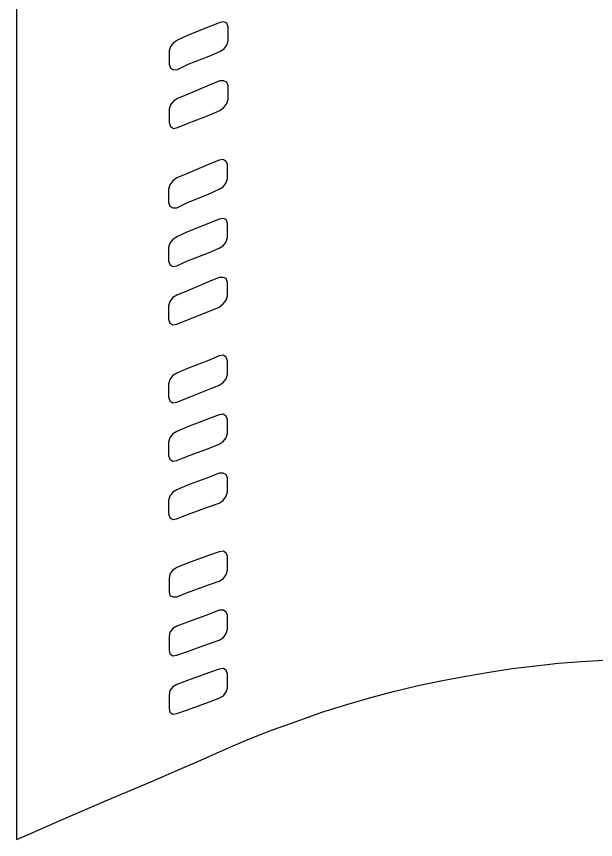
# Model space of a CAD drawing. Extents: x 638850 to 644908, y 297188 to 298900.
# Drawn here: x 641987.79 to 642001.91, y 298259.18 to 298279.23 of the extents above; entities that cross this region are included whole.
import ezdxf

# ---------------------------------------------------------------- set-up
doc = ezdxf.new("R2010")
doc.units = 0
doc.layers.add('16', color=7, linetype='Continuous')
doc.layers.add('2', color=7, linetype='Continuous')

msp = doc.modelspace()

# ---------------------------------------------------------------- linework, layer by layer
at = {"layer": '16'}
for points in [[(641992.751, 298278.376), (641992.845, 298278.438), (641992.921, 298278.532), (641992.953, 298278.64), (641992.953, 298278.64), (641992.953, 298278.732), (641992.953, 298278.886), (641992.953, 298278.978), (641992.953, 298278.978), (641992.921, 298279.072), (641992.845, 298279.102), (641992.751, 298279.086), (641992.751, 298279.086), (641992.489, 298278.978), (641991.979, 298278.778), (641991.717, 298278.654), (641991.717, 298278.654), (641991.625, 298278.592), (641991.547, 298278.5), (641991.517, 298278.392), (641991.517, 298278.392), (641991.517, 298278.314), (641991.517, 298278.146), (641991.517, 298278.068), (641991.517, 298278.068), (641991.547, 298277.976), (641991.625, 298277.93), (641991.717, 298277.944), (641991.717, 298277.944), (641991.979, 298278.068), (641992.489, 298278.268), (641992.751, 298278.376), (641992.751, 298278.376), (641992.751, 298278.376)], [(641992.751, 298276.939), (641992.845, 298277.018), (641992.921, 298277.109), (641992.953, 298277.217), (641992.953, 298277.217), (641992.953, 298277.296), (641992.953, 298277.466), (641992.953, 298277.544), (641992.953, 298277.544), (641992.921, 298277.636), (641992.845, 298277.666), (641992.751, 298277.666), (641992.751, 298277.666), (641992.489, 298277.558), (641991.979, 298277.342), (641991.717, 298277.234), (641991.717, 298277.234), (641991.625, 298277.172), (641991.547, 298277.08), (641991.517, 298276.972), (641991.517, 298276.972), (641991.517, 298276.88), (641991.517, 298276.723), (641991.517, 298276.648), (641991.517, 298276.648), (641991.547, 298276.553), (641991.625, 298276.507), (641991.717, 298276.524), (641991.717, 298276.524), (641991.979, 298276.632), (641992.489, 298276.831), (641992.751, 298276.939), (641992.751, 298276.939), (641992.751, 298276.939)], [(641992.735, 298275.022), (641992.829, 298275.084), (641992.905, 298275.179), (641992.937, 298275.287), (641992.937, 298275.287), (641992.937, 298275.379), (641992.937, 298275.533), (641992.937, 298275.624), (641992.937, 298275.624), (641992.905, 298275.703), (641992.829, 298275.749), (641992.735, 298275.732), (641992.735, 298275.732), (641992.473, 298275.624), (641991.962, 298275.408), (641991.7, 298275.3), (641991.7, 298275.3), (641991.609, 298275.225), (641991.53, 298275.13), (641991.501, 298275.022), (641991.501, 298275.022), (641991.501, 298274.947), (641991.501, 298274.777), (641991.501, 298274.698), (641991.501, 298274.698), (641991.53, 298274.607), (641991.609, 298274.574), (641991.7, 298274.574), (641991.7, 298274.574), (641991.962, 298274.698), (641992.473, 298274.901), (641992.735, 298275.022), (641992.735, 298275.022), (641992.735, 298275.022)], [(641992.735, 298273.586), (641992.829, 298273.648), (641992.905, 298273.743), (641992.937, 298273.851), (641992.937, 298273.851), (641992.937, 298273.942), (641992.937, 298274.096), (641992.937, 298274.188), (641992.937, 298274.188), (641992.905, 298274.283), (641992.829, 298274.312), (641992.735, 298274.296), (641992.735, 298274.296), (641992.473, 298274.188), (641991.962, 298273.988), (641991.7, 298273.864), (641991.7, 298273.864), (641991.609, 298273.802), (641991.53, 298273.71), (641991.501, 298273.602), (641991.501, 298273.602), (641991.501, 298273.524), (641991.501, 298273.356), (641991.501, 298273.278), (641991.501, 298273.278), (641991.53, 298273.186), (641991.609, 298273.14), (641991.7, 298273.154), (641991.7, 298273.154), (641991.962, 298273.278), (641992.473, 298273.478), (641992.735, 298273.586), (641992.735, 298273.586), (641992.735, 298273.586)], [(641992.735, 298272.15), (641992.829, 298272.228), (641992.905, 298272.32), (641992.937, 298272.428), (641992.937, 298272.428), (641992.937, 298272.506), (641992.937, 298272.676), (641992.937, 298272.754), (641992.937, 298272.754), (641992.905, 298272.846), (641992.829, 298272.876), (641992.735, 298272.876), (641992.735, 298272.876), (641992.473, 298272.768), (641991.962, 298272.552), (641991.7, 298272.444), (641991.7, 298272.444), (641991.609, 298272.382), (641991.53, 298272.29), (641991.501, 298272.182), (641991.501, 298272.182), (641991.501, 298272.09), (641991.501, 298271.934), (641991.501, 298271.858), (641991.501, 298271.858), (641991.53, 298271.763), (641991.609, 298271.718), (641991.7, 298271.734), (641991.7, 298271.734), (641991.962, 298271.842), (641992.473, 298272.042), (641992.735, 298272.15), (641992.735, 298272.15), (641992.735, 298272.15)], [(641992.735, 298270.251), (641992.829, 298270.314), (641992.905, 298270.405), (641992.937, 298270.513), (641992.937, 298270.513), (641992.937, 298270.592), (641992.937, 298270.762), (641992.937, 298270.837), (641992.937, 298270.837), (641992.905, 298270.932), (641992.829, 298270.978), (641992.735, 298270.962), (641992.735, 298270.962), (641992.473, 298270.854), (641991.962, 298270.654), (641991.7, 298270.546), (641991.7, 298270.546), (641991.609, 298270.484), (641991.53, 298270.389), (641991.501, 298270.281), (641991.501, 298270.281), (641991.501, 298270.206), (641991.501, 298270.035), (641991.501, 298269.957), (641991.501, 298269.957), (641991.53, 298269.865), (641991.609, 298269.819), (641991.7, 298269.833), (641991.7, 298269.833), (641991.962, 298269.941), (641992.473, 298270.143), (641992.735, 298270.251), (641992.735, 298270.251), (641992.735, 298270.251)], [(641992.735, 298268.815), (641992.829, 298268.877), (641992.905, 298268.969), (641992.937, 298269.077), (641992.937, 298269.077), (641992.937, 298269.169), (641992.937, 298269.325), (641992.937, 298269.417), (641992.937, 298269.417), (641992.905, 298269.495), (641992.829, 298269.541), (641992.735, 298269.525), (641992.735, 298269.525), (641992.473, 298269.433), (641991.962, 298269.231), (641991.7, 298269.123), (641991.7, 298269.123), (641991.609, 298269.061), (641991.53, 298268.969), (641991.501, 298268.861), (641991.501, 298268.861), (641991.501, 298268.783), (641991.501, 298268.615), (641991.501, 298268.537), (641991.501, 298268.537), (641991.53, 298268.445), (641991.609, 298268.397), (641991.7, 298268.413), (641991.7, 298268.413), (641991.962, 298268.521), (641992.473, 298268.707), (641992.735, 298268.815), (641992.735, 298268.815), (641992.735, 298268.815)], [(641992.735, 298267.379), (641992.829, 298267.441), (641992.905, 298267.549), (641992.937, 298267.641), (641992.937, 298267.641), (641992.937, 298267.735), (641992.937, 298267.889), (641992.937, 298267.981), (641992.937, 298267.981), (641992.905, 298268.073), (641992.829, 298268.105), (641992.735, 298268.105), (641992.735, 298268.105), (641992.473, 298267.997), (641991.962, 298267.811), (641991.7, 298267.703), (641991.7, 298267.703), (641991.609, 298267.641), (641991.53, 298267.549), (641991.501, 298267.441), (641991.501, 298267.441), (641991.501, 298267.349), (641991.501, 298267.192), (641991.501, 298267.117), (641991.501, 298267.117), (641991.53, 298267.022), (641991.609, 298266.976), (641991.7, 298266.993), (641991.7, 298266.993), (641991.962, 298267.101), (641992.473, 298267.287), (641992.735, 298267.379), (641992.735, 298267.379), (641992.735, 298267.379)], [(641992.735, 298265.478), (641992.843, 298265.54), (641992.905, 298265.634), (641992.937, 298265.742), (641992.937, 298265.742), (641992.937, 298265.834), (641992.937, 298265.988), (641992.937, 298266.08), (641992.937, 298266.08), (641992.905, 298266.158), (641992.843, 298266.204), (641992.735, 298266.191), (641992.735, 298266.191), (641992.473, 298266.096), (641991.962, 298265.913), (641991.7, 298265.805), (641991.7, 298265.805), (641991.609, 298265.742), (641991.53, 298265.648), (641991.517, 298265.54), (641991.517, 298265.54), (641991.517, 298265.464), (641991.517, 298265.294), (641991.517, 298265.216), (641991.517, 298265.216), (641991.53, 298265.124), (641991.609, 298265.092), (641991.7, 298265.092), (641991.7, 298265.092), (641991.962, 298265.2), (641992.473, 298265.386), (641992.735, 298265.478), (641992.735, 298265.478), (641992.735, 298265.478)], [(641992.735, 298264.041), (641992.843, 298264.104), (641992.905, 298264.198), (641992.937, 298264.306), (641992.937, 298264.306), (641992.937, 298264.398), (641992.937, 298264.552), (641992.937, 298264.646), (641992.937, 298264.646), (641992.905, 298264.722), (641992.843, 298264.768), (641992.735, 298264.768), (641992.735, 298264.768), (641992.473, 298264.66), (641991.962, 298264.476), (641991.7, 298264.382), (641991.7, 298264.382), (641991.609, 298264.32), (641991.53, 298264.228), (641991.517, 298264.12), (641991.517, 298264.12), (641991.517, 298264.041), (641991.517, 298263.874), (641991.517, 298263.796), (641991.517, 298263.796), (641991.53, 298263.704), (641991.609, 298263.655), (641991.7, 298263.672), (641991.7, 298263.672), (641991.962, 298263.763), (641992.473, 298263.95), (641992.735, 298264.041), (641992.735, 298264.041), (641992.735, 298264.041)], [(641992.735, 298262.621), (641992.843, 298262.683), (641992.905, 298262.775), (641992.937, 298262.87), (641992.937, 298262.87), (641992.937, 298262.961), (641992.937, 298263.132), (641992.937, 298263.21), (641992.937, 298263.21), (641992.905, 298263.302), (641992.843, 298263.348), (641992.735, 298263.331), (641992.735, 298263.331), (641992.473, 298263.24), (641991.962, 298263.053), (641991.7, 298262.961), (641991.7, 298262.961), (641991.609, 298262.899), (641991.53, 298262.808), (641991.517, 298262.7), (641991.517, 298262.7), (641991.517, 298262.621), (641991.517, 298262.451), (641991.517, 298262.376), (641991.517, 298262.376), (641991.53, 298262.281), (641991.609, 298262.235), (641991.7, 298262.251), (641991.7, 298262.251), (641991.962, 298262.343), (641992.473, 298262.529), (641992.735, 298262.621), (641992.735, 298262.621), (641992.735, 298262.621)]]:
    msp.add_lwpolyline(points, dxfattribs=at)
at = {"layer": '2'}
msp.add_lwpolyline([(641987.795, 298279.859), (641987.795, 298259.18), (641987.795, 298259.18), (641988.119, 298259.317), (641988.935, 298259.675), (641990.002, 298260.138), (641991.068, 298260.584), (641991.887, 298260.939), (641992.211, 298261.081), (641992.211, 298261.081), (641992.83, 298261.355), (641993.431, 298261.619), (641994.034, 298261.85), (641994.637, 298262.066), (641995.238, 298262.282), (641995.841, 298262.469), (641996.428, 298262.638), (641997.015, 298262.793), (641997.584, 298262.933), (641998.174, 298263.054), (641998.745, 298263.162), (641999.315, 298263.257), (641999.87, 298263.349), (642000.444, 298263.41), (642001, 298263.473), (642001.556, 298263.518), (642002.109, 298263.549)], dxfattribs=at)

doc.saveas('drawing.dxf')
